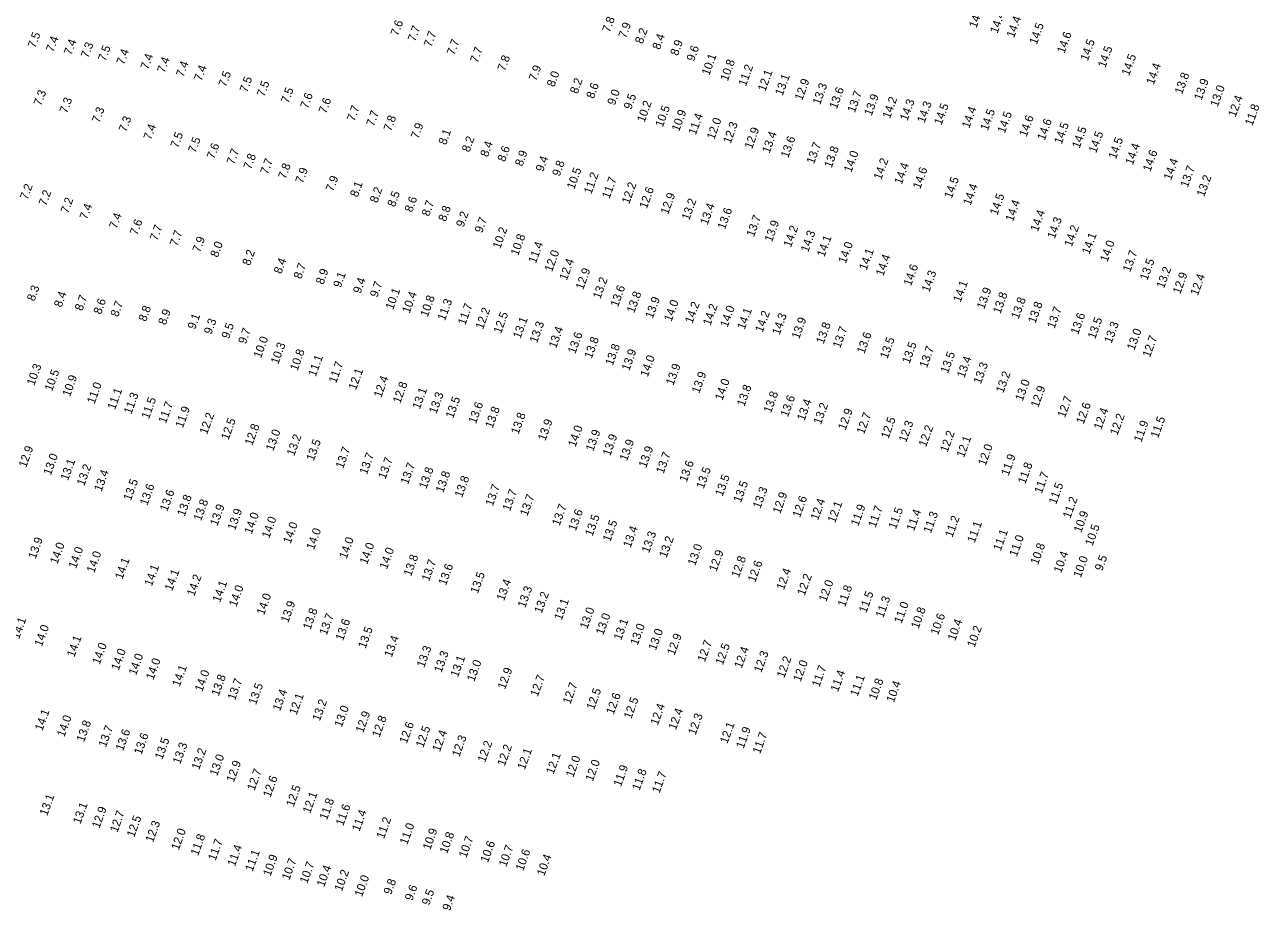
# Model space of a CAD drawing. Extents: x 988130 to 1132882, y 654656 to 841453.
# Drawn here: x 1025182 to 1025916, y 823564 to 824091 of the extents above; entities that cross this region are included whole.
import ezdxf

# ---------------------------------------------------------------- set-up
doc = ezdxf.new("R2010")
doc.units = 0
doc.layers.add('V-TOPO-SOUN', color=7, linetype='Continuous')

msp = doc.modelspace()

# ---------------------------------------------------------------- texts
at = {"layer": 'V-TOPO-SOUN'}
for s, p in [('14.2 ', (1025747.9, 824088.33)), ('7.6', (1025404.09, 824083.59)), ('7.8', (1025529.95, 824085.67)), ('7.9', (1025539.57, 824082.24)), ('14.4 ', (1025760.42, 824085.09)), ('14.4 ', (1025770.23, 824082.46)), ('14.5 ', (1025783.77, 824078.46)), ('7.5', (1025188.45, 824076.41)), ('7.7', (1025414.31, 824080.27)), ('7.7', (1025423.86, 824076.97)), ('8.2', (1025549.42, 824078.87)), ('8.4', (1025559.69, 824075.43)), ('14.6 ', (1025800.21, 824073.18)), ('7.4', (1025199.21, 824074.03)), ('7.4', (1025209.89, 824072.24)), ('7.3', (1025219.96, 824070.44)), ('7.5', (1025230.21, 824068.57)), ('7.7', (1025437.56, 824072.19)), ('7.7', (1025451.39, 824067.6)), ('8.9', (1025570.38, 824071.83)), ('9.6', (1025580.03, 824068.5)), ('14.5 ', (1025814.08, 824068.74)), ('14.5 ', (1025824.54, 824064.68)), ('7.4', (1025241.12, 824066.45)), ('7.4', (1025255.44, 824063.63)), ('7.4', (1025265.31, 824061.63)), ('7.8', (1025467.66, 824062.69)), ('10.1 ', (1025589.04, 824060.12)), ('10.8 ', (1025600.09, 824056.74)), ('14.5 ', (1025838.62, 824059.93)), ('7.4', (1025276.5, 824059.19)), ('7.4', (1025287.26, 824056.8)), ('7.5', (1025301.79, 824053.26)), ('7.9', (1025486.21, 824056.78)), ('8.0', (1025496.96, 824053.28)), ('11.2 ', (1025610.84, 824053.68)), ('12.1 ', (1025622.4, 824050.62)), ('14.4 ', (1025853.27, 824054.56)), ('13.8 ', (1025870.17, 824048.93)), ('7.5', (1025314.37, 824050.04)), ('7.5', (1025324.6, 824047.44)), ('8.2', (1025510.74, 824049.12)), ('8.6', (1025520.45, 824046.28)), ('13.1 ', (1025632.66, 824048.07)), ('12.9 ', (1025644.32, 824045.25)), ('13.3 ', (1025654.94, 824042.64)), ('13.9 ', (1025881.71, 824045.31)), ('13.0 ', (1025891.29, 824041.39)), ('7.3', (1025191.94, 824042.01)), ('7.3', (1025207.32, 824037.6)), ('7.5', (1025338.95, 824043.52)), ('7.6', (1025350.42, 824040.37)), ('7.6', (1025361.32, 824037.43)), ('9.0', (1025532.91, 824042.4)), ('9.5', (1025542.68, 824039.82)), ('13.6 ', (1025664.91, 824040.2)), ('13.7 ', (1025675.61, 824037.98)), ('13.9 ', (1025685.59, 824036.12)), ('14.2 ', (1025696.49, 824034.48)), ('12.4 ', (1025901.98, 824035.34)), ('7.3', (1025226.56, 824031.91)), ('7.7', (1025378.18, 824032.83)), ('7.7', (1025389.67, 824029.8)), ('10.2 ', (1025550.54, 824032.19)), ('10.5 ', (1025561.44, 824029.34)), ('10.9 ', (1025571.17, 824026.84)), ('14.3 ', (1025706.89, 824033.13)), ('14.3 ', (1025717.04, 824031.84)), ('14.5 ', (1025727.13, 824030.61)), ('14.4 ', (1025743.65, 824028.66)), ('14.5 ', (1025754.68, 824027.23)), ('11.8 ', (1025911.95, 824030.17)), ('7.3', (1025242.51, 824026.47)), ('7.8', (1025399.92, 824026.94)), ('11.4 ', (1025581.06, 824024.67)), ('12.0 ', (1025592.04, 824021.99)), ('12.3 ', (1025601.78, 824019.6)), ('14.5 ', (1025764.75, 824025.75)), ('14.6 ', (1025777.69, 824023.58)), ('14.6 ', (1025788.51, 824021.49)), ('14.5 ', (1025798.56, 824019.26)), ('7.4', (1025257.2, 824021.76)), ('7.5', (1025273.25, 824016.98)), ('7.9', (1025416.14, 824022.45)), ('8.1', (1025432.56, 824018.78)), ('12.9 ', (1025614.5, 824016.39)), ('13.4 ', (1025624.91, 824013.85)), ('14.5 ', (1025809.19, 824016.76)), ('14.5 ', (1025819.07, 824013.99)), ('7.5', (1025283.71, 824014.01)), ('7.6', (1025294.83, 824010.4)), ('8.2', (1025446.48, 824014.52)), ('8.4', (1025457.44, 824011.6)), ('8.6', (1025467.61, 824008.75)), ('13.6 ', (1025636, 824011.08)), ('13.7 ', (1025651.32, 824007.43)), ('13.8 ', (1025661.81, 824005.14)), ('14.5 ', (1025830.81, 824010.36)), ('14.4 ', (1025840.85, 824006.86)), ('7.7', (1025306.62, 824007.11)), ('7.8', (1025316.64, 824004.22)), ('7.7', (1025326.65, 824001.27)), ('8.9', (1025478.02, 824006.11)), ('9.4', (1025490.31, 824002.79)), ('14.0 ', (1025673.51, 824002.41)), ('14.2 ', (1025691.25, 823998.02)), ('14.6 ', (1025851.27, 824002.89)), ('14.4 ', (1025863.59, 823997.84)), ('7.8', (1025337.27, 823998.48)), ('7.9', (1025347.48, 823995.9)), ('9.8', (1025500.12, 824000.14)), ('10.5 ', (1025508.83, 823992.37)), ('14.4 ', (1025703.5, 823995.26)), ('14.6 ', (1025714.52, 823992.61)), ('13.7 ', (1025873.51, 823993.47)), ('7.2', (1025183.79, 823986.21)), ('7.9', (1025365.56, 823991.04)), ('8.1', (1025380.01, 823987.72)), ('11.2 ', (1025518.98, 823989.59)), ('11.7 ', (1025529.76, 823986.82)), ('12.2 ', (1025541.47, 823983.68)), ('14.5 ', (1025733.2, 823986.88)), ('14.4 ', (1025744.38, 823982.82)), ('13.2 ', (1025883.27, 823987.97)), ('7.2', (1025194.9, 823982.52)), ('8.2', (1025391.73, 823984.3)), ('8.5', (1025402.18, 823981.89)), ('8.6', (1025412.42, 823978.73)), ('12.6 ', (1025551.92, 823980.87)), ('12.9 ', (1025564.56, 823977.42)), ('14.5 ', (1025760.3, 823976.97)), ('7.2', (1025207.94, 823978.08)), ('7.4', (1025219.23, 823974.42)), ('8.7', (1025422.52, 823976.33)), ('8.8', (1025432.47, 823973.24)), ('13.2 ', (1025577.13, 823974.03)), ('13.4 ', (1025588.05, 823971.2)), ('13.6 ', (1025598.41, 823968.53)), ('14.4 ', (1025769.59, 823973.21)), ('7.4', (1025236.78, 823968.92)), ('7.6', (1025249.08, 823965.12)), ('9.2', (1025442.99, 823969.85)), ('9.7', (1025454.01, 823966.37)), ('13.7 ', (1025615.62, 823964.11)), ('13.9 ', (1025626.37, 823961.06)), ('14.4 ', (1025784.42, 823967.2)), ('14.3 ', (1025794.43, 823962.96)), ('7.7', (1025260.99, 823961.83)), ('7.7', (1025272.86, 823958.53)), ('10.2 ', (1025464.77, 823957.03)), ('14.2 ', (1025637.63, 823957.91)), ('14.3 ', (1025647.87, 823954.99)), ('14.2 ', (1025804.57, 823958.18)), ('7.9', (1025286.32, 823954.88)), ('8.0', (1025296.92, 823951.89)), ('10.8 ', (1025475.44, 823952.92)), ('11.4 ', (1025486, 823948.31)), ('14.1 ', (1025657.48, 823952.14)), ('14.0 ', (1025670.23, 823948.26)), ('14.1 ', (1025815.04, 823953.7)), ('14.0 ', (1025825.81, 823949.14)), ('8.2', (1025315.97, 823947.01)), ('8.4', (1025334.64, 823942.07)), ('12.0 ', (1025495.61, 823943.32)), ('14.1 ', (1025682.61, 823944.26)), ('14.4 ', (1025692.52, 823940.76)), ('13.7 ', (1025839.32, 823943.2)), ('8.7', (1025346.45, 823939.06)), ('8.9', (1025359.65, 823935.75)), ('12.4 ', (1025504.4, 823938.23)), ('12.9 ', (1025514.11, 823932.66)), ('14.6 ', (1025709, 823934.92)), ('14.3 ', (1025719.79, 823931.22)), ('13.5 ', (1025849.5, 823938.25)), ('13.2 ', (1025859.38, 823933.45)), ('9.1', (1025369.97, 823933.85)), ('9.4', (1025381.78, 823930.39)), ('9.7', (1025391.76, 823928.13)), ('13.2 ', (1025524.34, 823927.22)), ('14.1 ', (1025738.47, 823925.2)), ('12.9 ', (1025869.07, 823930.13)), ('12.4 ', (1025879.51, 823929.17)), ('8.3', (1025187.91, 823925.88)), ('8.4', (1025203.99, 823922.19)), ('8.7', (1025216.35, 823920.05)), ('10.1 ', (1025401.07, 823920.8)), ('10.4 ', (1025410.93, 823918.66)), ('10.8 ', (1025421.69, 823916.45)), ('13.6 ', (1025534.8, 823922.4)), ('13.8 ', (1025544.42, 823918.79)), ('13.9 ', (1025752.52, 823921.11)), ('13.8 ', (1025762.15, 823918.37)), ('8.6', (1025227.45, 823918.02)), ('8.7', (1025237.6, 823916.5)), ('8.8', (1025254.21, 823913.75)), ('11.3 ', (1025431.96, 823914.32)), ('11.7 ', (1025444.05, 823911.66)), ('12.2 ', (1025454.55, 823909.14)), ('13.9 ', (1025555.46, 823915.55)), ('14.0 ', (1025566.6, 823913.75)), ('14.2 ', (1025579.05, 823912.61)), ('14.2 ', (1025589.74, 823911.37)), ('14.0 ', (1025599.95, 823910.32)), ('13.8 ', (1025772.96, 823915.29)), ('13.8 ', (1025782.98, 823912.68)), ('13.7 ', (1025794.32, 823909.59)), ('8.9', (1025265.96, 823911.69)), ('9.1', (1025283.41, 823909.1)), ('9.3', (1025293.08, 823906.11)), ('12.5 ', (1025465.26, 823906.57)), ('13.1 ', (1025476.82, 823903.6)), ('14.1 ', (1025610.12, 823908.96)), ('14.2 ', (1025620.79, 823907.26)), ('14.3 ', (1025630.88, 823905.81)), ('13.9 ', (1025642.49, 823903.38)), ('13.6 ', (1025808.32, 823906.03)), ('13.5 ', (1025818.5, 823903.35)), ('9.5', (1025303.55, 823903.5)), ('9.7', (1025313.5, 823900.39)), ('13.3 ', (1025486.67, 823900.98)), ('13.4 ', (1025498.02, 823897.87)), ('13.6 ', (1025509.42, 823894.58)), ('13.8 ', (1025657.02, 823900.4)), ('13.7 ', (1025666.92, 823897.91)), ('13.6 ', (1025681.25, 823894.58)), ('13.3 ', (1025828.25, 823900.79)), ('13.0 ', (1025841.8, 823896.67)), ('10.0 ', (1025322.58, 823891.99)), ('10.3 ', (1025332.84, 823888.4)), ('13.8 ', (1025519.19, 823891.75)), ('13.8 ', (1025531.69, 823887.58)), ('13.5 ', (1025694.97, 823891.6)), ('13.5 ', (1025708.1, 823888.69)), ('12.7 ', (1025851.07, 823892.46)), ('10.8 ', (1025344.28, 823884.43)), ('11.1 ', (1025355.11, 823881)), ('13.9 ', (1025541.46, 823884.46)), ('14.0 ', (1025552.5, 823880.8)), ('13.7 ', (1025718.47, 823886.18)), ('13.5 ', (1025730.96, 823882.93)), ('13.4 ', (1025740.71, 823880.21)), ('10.3 ', (1025187.79, 823875.71)), ('10.5 ', (1025198.42, 823872.34)), ('11.7 ', (1025367.24, 823877.07)), ('13.9 ', (1025567.74, 823875.83)), ('13.3 ', (1025750.54, 823876.63)), ('10.9 ', (1025209.02, 823869.07)), ('12.1 ', (1025379.03, 823873.04)), ('12.4 ', (1025394.05, 823868.5)), ('12.8 ', (1025405.4, 823865.09)), ('13.9 ', (1025583.06, 823871)), ('14.0 ', (1025596.92, 823866.84)), ('13.2 ', (1025763.88, 823871.26)), ('13.0 ', (1025775.36, 823866.45)), ('11.0 ', (1025223.61, 823864.76)), ('11.1 ', (1025235.78, 823861.33)), ('11.3 ', (1025245.51, 823858.63)), ('13.1 ', (1025416.98, 823861.57)), ('13.3 ', (1025426.85, 823858.88)), ('13.8 ', (1025609.93, 823863.3)), ('13.8 ', (1025625.77, 823859.37)), ('12.9 ', (1025784.63, 823862.61)), ('11.5 ', (1025255.94, 823855.83)), ('11.7 ', (1025266.05, 823853.13)), ('11.9 ', (1025276.12, 823850.44)), ('13.5 ', (1025436.78, 823856.18)), ('13.6 ', (1025450.36, 823852.99)), ('13.8 ', (1025460.3, 823850.3)), ('13.6 ', (1025635.84, 823857)), ('13.4 ', (1025645.66, 823854.76)), ('13.2 ', (1025655.46, 823852.54)), ('12.7 ', (1025800.53, 823856.52)), ('12.6 ', (1025811.63, 823852.76)), ('12.2 ', (1025290.5, 823846.62)), ('12.5 ', (1025303.29, 823843.37)), ('13.8 ', (1025475.64, 823846.7)), ('12.9 ', (1025670.09, 823849.18)), ('12.7 ', (1025681.08, 823846.73)), ('12.5 ', (1025695.59, 823844.08)), ('12.4 ', (1025822.09, 823849.46)), ('12.2 ', (1025831.74, 823846.1)), ('11.5 ', (1025855.89, 823844.43)), ('12.8 ', (1025317.39, 823840.04)), ('13.0 ', (1025329.88, 823836.76)), ('13.9 ', (1025491.63, 823842.83)), ('14.0 ', (1025509.54, 823839.12)), ('13.9 ', (1025520.08, 823836.58)), ('12.3 ', (1025706.13, 823841.93)), ('12.2 ', (1025717.96, 823839.21)), ('12.2 ', (1025730.7, 823835.96)), ('11.9 ', (1025845.91, 823842)), ('13.2 ', (1025342.31, 823833.79)), ('13.5 ', (1025353.94, 823830.85)), ('13.9 ', (1025530.14, 823833.88)), ('13.9 ', (1025540.17, 823830.82)), ('12.1 ', (1025740.49, 823832.85)), ('12.9 ', (1025182.94, 823826.89)), ('13.0 ', (1025197.64, 823822.35)), ('13.7 ', (1025371.39, 823826.29)), ('13.7 ', (1025385.53, 823822.77)), ('13.9 ', (1025551.5, 823826.78)), ('13.7 ', (1025561.89, 823823.25)), ('12.0 ', (1025753.32, 823827.98)), ('11.9 ', (1025767.02, 823822.03)), ('13.1 ', (1025207.85, 823819.2)), ('13.2 ', (1025217.48, 823816.07)), ('13.7 ', (1025396.65, 823820.08)), ('13.7 ', (1025409.97, 823816.89)), ('13.8 ', (1025420.88, 823814.26)), ('13.6 ', (1025575.66, 823818.26)), ('13.5 ', (1025585.76, 823814.29)), ('11.8 ', (1025776.96, 823817.14)), ('13.4 ', (1025227.8, 823812.69)), ('13.5 ', (1025245.23, 823807.23)), ('13.8 ', (1025430.86, 823811.92)), ('13.8 ', (1025442.13, 823809.09)), ('13.5 ', (1025597, 823809.82)), ('11.7 ', (1025786.72, 823811.45)), ('13.6 ', (1025254.98, 823804.38)), ('13.6 ', (1025266.88, 823800.86)), ('13.7 ', (1025460.39, 823803.99)), ('13.7 ', (1025470.6, 823801.07)), ('13.5 ', (1025607.87, 823806.07)), ('13.3 ', (1025619.45, 823802.52)), ('12.9 ', (1025631.23, 823799.41)), ('11.5 ', (1025795.29, 823805.04)), ('13.8 ', (1025277.19, 823797.91)), ('13.8 ', (1025286.94, 823795.17)), ('13.9 ', (1025296.69, 823792.22)), ('13.7 ', (1025480.94, 823798.08)), ('13.7 ', (1025500.05, 823792.25)), ('12.6 ', (1025642.98, 823797.19)), ('12.4 ', (1025653.71, 823795.6)), ('12.1 ', (1025663.88, 823794.06)), ('11.9 ', (1025677.66, 823792.1)), ('11.2 ', (1025803.72, 823796.67)), ('13.9 ', (1025307.14, 823789.62)), ('14.0 ', (1025317.08, 823787.36)), ('14.0 ', (1025327.47, 823784.88)), ('13.6 ', (1025509.72, 823789.21)), ('13.5 ', (1025519.64, 823786.1)), ('11.7 ', (1025687.93, 823791.22)), ('11.5 ', (1025700.01, 823790.29)), ('11.4 ', (1025710.78, 823789.2)), ('11.3 ', (1025720.81, 823787.88)), ('11.2 ', (1025733.6, 823785.38)), ('10.9 ', (1025810.18, 823788.23)), ('14.0 ', (1025340.16, 823781.63)), ('14.0 ', (1025354.04, 823777.97)), ('13.5 ', (1025530.18, 823782.81)), ('13.4 ', (1025542.3, 823779.26)), ('11.1 ', (1025746.85, 823782.15)), ('10.5 ', (1025816.92, 823780.29)), ('13.9 ', (1025188.62, 823772.56)), ('14.0 ', (1025373.49, 823772.63)), ('13.3 ', (1025553.28, 823776.12)), ('13.2 ', (1025563.68, 823773.23)), ('11.1 ', (1025762.31, 823777.33)), ('11.0 ', (1025771.88, 823773.91)), ('14.0 ', (1025201.57, 823769.47)), ('14.0 ', (1025212.61, 823766.85)), ('14.0 ', (1025223.41, 823764.29)), ('14.0 ', (1025385.69, 823769.35)), ('14.0 ', (1025397.42, 823766.44)), ('13.8 ', (1025411.8, 823762.31)), ('13.0 ', (1025580.7, 823768.57)), ('12.9 ', (1025593.34, 823765.03)), ('10.8 ', (1025784.49, 823769.11)), ('10.4 ', (1025798.25, 823764.22)), ('14.1 ', (1025240.21, 823760.44)), ('14.1 ', (1025257.7, 823756.36)), ('13.7 ', (1025422.51, 823759.32)), ('13.6 ', (1025432.55, 823756.83)), ('12.8 ', (1025606.63, 823761.42)), ('12.6 ', (1025616.4, 823758.71)), ('10.0 ', (1025809.94, 823761.42)), ('9.5', (1025822.68, 823765.43)), ('14.1 ', (1025269.74, 823753.55)), ('14.2 ', (1025282.94, 823750.43)), ('13.5 ', (1025451.45, 823751.95)), ('12.4 ', (1025633.43, 823754.12)), ('12.2 ', (1025645.76, 823750.77)), ('14.1 ', (1025298.19, 823746.76)), ('14.0 ', (1025307.94, 823744.07)), ('13.4 ', (1025467.07, 823747.64)), ('13.3 ', (1025479.62, 823743.51)), ('13.2 ', (1025489.47, 823740.2)), ('12.0 ', (1025658.62, 823747.17)), ('11.8 ', (1025669.79, 823744.08)), ('11.5 ', (1025682.45, 823740.46)), ('14.0 ', (1025324.39, 823739.17)), ('13.9 ', (1025338.74, 823734.67)), ('13.1 ', (1025501.34, 823736.11)), ('11.3 ', (1025692.43, 823737.53)), ('11.0 ', (1025703.4, 823734.21)), ('13.8 ', (1025351.97, 823730.48)), ('13.7 ', (1025361.66, 823727.25)), ('13.0 ', (1025516.54, 823730.89)), ('13.0 ', (1025526.07, 823727.38)), ('10.8 ', (1025713.48, 823731.04)), ('10.6 ', (1025725.06, 823727.31)), ('14.1 ', (1025178.74, 823724.97)), ('14.0 ', (1025192.31, 823720.5)), ('13.6 ', (1025371.34, 823723.98)), ('13.5 ', (1025384.76, 823719.32)), ('13.1 ', (1025536.68, 823724.23)), ('13.0 ', (1025546.51, 823721.22)), ('10.4 ', (1025735.25, 823723.9)), ('10.2 ', (1025746.79, 823719.96)), ('14.1 ', (1025211.62, 823714.17)), ('13.4 ', (1025400.3, 823714.09)), ('13.0 ', (1025557.3, 823718.17)), ('12.9 ', (1025568.43, 823715.32)), ('12.7 ', (1025586.45, 823711.32)), ('14.0 ', (1025226.67, 823709.8)), ('14.0 ', (1025237.97, 823706.34)), ('13.3 ', (1025419.62, 823708.02)), ('13.3 ', (1025429.89, 823704.99)), ('12.5 ', (1025597.13, 823709.49)), ('12.4 ', (1025608.36, 823707.5)), ('12.3 ', (1025620.03, 823704.98)), ('14.0 ', (1025248.32, 823703.4)), ('14.0 ', (1025258.59, 823700.66)), ('13.1 ', (1025439.65, 823702.24)), ('13.0 ', (1025449.39, 823699.63)), ('12.2 ', (1025633.63, 823701.8)), ('12.0 ', (1025643.39, 823699.54)), ('11.7 ', (1025654.49, 823696.39)), ('14.1 ', (1025274.25, 823696.62)), ('14.0 ', (1025287.67, 823693.64)), ('13.8 ', (1025297.44, 823691.01)), ('13.7 ', (1025307.15, 823688.55)), ('12.9 ', (1025467.7, 823695.04)), ('12.7 ', (1025487.09, 823690.69)), ('11.4 ', (1025665.6, 823693.54)), ('11.1 ', (1025677.27, 823690.81)), ('13.5 ', (1025319.59, 823685.83)), ('13.4 ', (1025333.93, 823682.15)), ('12.7 ', (1025506.45, 823686.24)), ('12.5 ', (1025520.54, 823682.86)), ('10.8 ', (1025688.33, 823688.64)), ('10.4 ', (1025698.77, 823687.14)), ('12.1 ', (1025343.76, 823679.78)), ('13.2 ', (1025357.53, 823676.17)), ('12.6 ', (1025532.2, 823680.03)), ('12.5 ', (1025542.73, 823677.45)), ('14.1 ', (1025192.6, 823670.32)), ('13.0 ', (1025370.62, 823672.49)), ('12.9 ', (1025383.27, 823669.15)), ('12.4 ', (1025558.46, 823673.69)), ('12.4 ', (1025569.26, 823670.88)), ('12.3 ', (1025580.94, 823667.85)), ('14.0 ', (1025205.68, 823666.71)), ('13.8 ', (1025217.34, 823663.71)), ('13.7 ', (1025230.37, 823660.58)), ('12.8 ', (1025393.05, 823666.49)), ('12.6 ', (1025409.26, 823662.77)), ('12.5 ', (1025419.05, 823660.36)), ('12.1 ', (1025599.85, 823662.72)), ('11.9 ', (1025609.47, 823659.82)), ('13.6 ', (1025240.59, 823658.43)), ('13.6 ', (1025251.52, 823656.16)), ('13.5 ', (1025263.89, 823653.35)), ('12.4 ', (1025428.94, 823657.89)), ('12.3 ', (1025440.53, 823654.85)), ('11.7 ', (1025619.26, 823656.66)), ('13.3 ', (1025274.56, 823650.57)), ('13.2 ', (1025285.78, 823647.17)), ('12.2 ', (1025455.78, 823651.59)), ('12.2 ', (1025467.47, 823649.35)), ('12.1 ', (1025479.38, 823647.19)), ('13.0 ', (1025296.51, 823643.5)), ('12.9 ', (1025306.44, 823639.79)), ('12.1 ', (1025496.47, 823644.51)), ('12.0 ', (1025508.22, 823642.69)), ('12.0 ', (1025519.83, 823640.32)), ('12.7 ', (1025318.75, 823634.82)), ('12.6 ', (1025328.2, 823630.76)), ('11.9 ', (1025536.58, 823637.17)), ('11.8 ', (1025547.61, 823634.88)), ('11.7 ', (1025559.47, 823633.28)), ('12.5 ', (1025341.97, 823625.17)), ('13.1 ', (1025195.44, 823619.81)), ('12.1 ', (1025351.81, 823621.23)), ('11.8 ', (1025361.8, 823617.37)), ('13.1 ', (1025215.24, 823614.94)), ('12.9 ', (1025226.51, 823612.39)), ('12.7 ', (1025237.22, 823609.94)), ('11.6 ', (1025371.47, 823613.86)), ('11.4 ', (1025381.12, 823610.54)), ('12.5 ', (1025247.2, 823607.07)), ('12.3 ', (1025258.37, 823603.98)), ('11.2 ', (1025395.67, 823606.16)), ('11.0 ', (1025409.49, 823602.62)), ('12.0 ', (1025273.67, 823599.41)), ('11.8 ', (1025285.17, 823596.11)), ('11.7 ', (1025295.55, 823593.11)), ('10.9 ', (1025423.19, 823599.5)), ('10.8 ', (1025433.21, 823597.31)), ('10.7 ', (1025444.62, 823594.84)), ('11.4 ', (1025307.08, 823589.72)), ('10.6 ', (1025457.48, 823592.02)), ('10.7 ', (1025468.37, 823589.45)), ('10.6 ', (1025478.42, 823587.07)), ('11.1 ', (1025317.59, 823586.75)), ('10.9 ', (1025328.22, 823583.89)), ('10.7 ', (1025339.41, 823581.58)), ('10.7 ', (1025350.07, 823579.55)), ('10.4 ', (1025491.01, 823584.03)), ('10.4 ', (1025360.13, 823577.55)), ('10.2 ', (1025370.67, 823574.91)), ('10.0 ', (1025382.64, 823571.65)), ('9.8', (1025399.92, 823572.93)), ('9.6', (1025412.56, 823569.32)), ('9.5', (1025422.61, 823566.64)), ('9.4', (1025434.88, 823563.33))]:
    msp.add_text(s, height=5, rotation=70, dxfattribs=at).set_placement(p)

doc.saveas('drawing.dxf')
